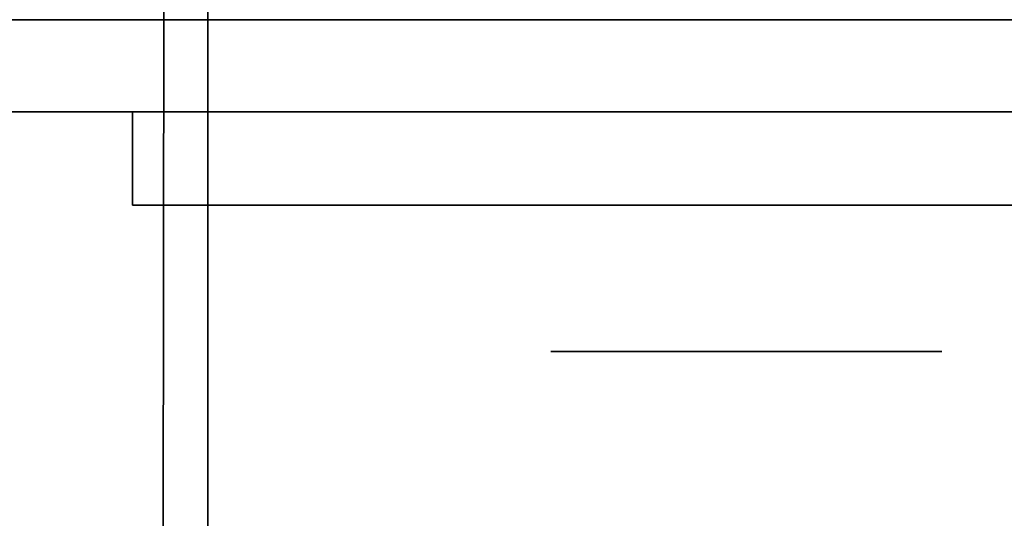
# Model space of a CAD drawing. Extents: x 413.3 to 457.5, y 5047.8 to 5050.
# Tile 440 of 656: x 439.2558 to 439.3232, y 5047.894 to 5047.9282. Entities that reach past the tile are written whole.
import ezdxf

# ---------------------------------------------------------------- set-up
doc = ezdxf.new("R2010")
doc.units = 0
doc.header["$LTSCALE"] = 150
doc.header["$MEASUREMENT"] = 0
doc.layers.add('3DFACE_BOLT', color=7, linetype='CONTINUOUS')
doc.layers.add('3DFACE_SHAPE', color=7, linetype='CONTINUOUS')

msp = doc.modelspace()

# ---------------------------------------------------------------- linework, layer by layer
at = {"layer": '3DFACE_BOLT', "color": 1}
for points, invisible_edges in [([(439.297931, 5047.915459, -0.137472), (439.297539, 5047.915459, -0.135), (439.297931, 5047.965459, -0.137472)], 14), ([(439.297931, 5047.965459, -0.137472), (439.297539, 5047.915459, -0.135), (439.297539, 5047.965459, -0.135)], 3), ([(439.297539, 5047.915459, -0.135), (439.297931, 5047.915459, -0.132528), (439.297539, 5047.965459, -0.135)], 14), ([(439.297539, 5047.965459, -0.135), (439.297931, 5047.915459, -0.132528), (439.297931, 5047.965459, -0.132528)], 3), ([(439.297931, 5047.915459, -0.067472), (439.297539, 5047.915459, -0.065), (439.297931, 5047.965459, -0.067472)], 14), ([(439.297931, 5047.965459, -0.067472), (439.297539, 5047.915459, -0.065), (439.297539, 5047.965459, -0.065)], 3), ([(439.297539, 5047.915459, -0.065), (439.297931, 5047.915459, -0.062528), (439.297539, 5047.965459, -0.065)], 14), ([(439.297539, 5047.965459, -0.065), (439.297931, 5047.915459, -0.062528), (439.297931, 5047.965459, -0.062528)], 3), ([(439.299067, 5047.915459, -0.139702), (439.297931, 5047.915459, -0.137472), (439.299067, 5047.965459, -0.139702)], 14), ([(439.299067, 5047.965459, -0.139702), (439.297931, 5047.915459, -0.137472), (439.297931, 5047.965459, -0.137472)], 3), ([(439.297931, 5047.915459, -0.132528), (439.299067, 5047.915459, -0.130298), (439.297931, 5047.965459, -0.132528)], 14), ([(439.297931, 5047.965459, -0.132528), (439.299067, 5047.915459, -0.130298), (439.299067, 5047.965459, -0.130298)], 3), ([(439.299067, 5047.915459, -0.069702), (439.297931, 5047.915459, -0.067472), (439.299067, 5047.965459, -0.069702)], 14), ([(439.299067, 5047.965459, -0.069702), (439.297931, 5047.915459, -0.067472), (439.297931, 5047.965459, -0.067472)], 3), ([(439.297931, 5047.915459, -0.062528), (439.299067, 5047.915459, -0.060298), (439.297931, 5047.965459, -0.062528)], 14), ([(439.297931, 5047.965459, -0.062528), (439.299067, 5047.915459, -0.060298), (439.299067, 5047.965459, -0.060298)], 3), ([(439.300837, 5047.915459, -0.141472), (439.299067, 5047.915459, -0.139702), (439.300837, 5047.965459, -0.141472)], 14), ([(439.300837, 5047.965459, -0.141472), (439.299067, 5047.915459, -0.139702), (439.299067, 5047.965459, -0.139702)], 3), ([(439.299067, 5047.915459, -0.130298), (439.300837, 5047.915459, -0.128528), (439.299067, 5047.965459, -0.130298)], 14), ([(439.299067, 5047.965459, -0.130298), (439.300837, 5047.915459, -0.128528), (439.300837, 5047.965459, -0.128528)], 3), ([(439.300837, 5047.915459, -0.071472), (439.299067, 5047.915459, -0.069702), (439.300837, 5047.965459, -0.071472)], 14), ([(439.300837, 5047.965459, -0.071472), (439.299067, 5047.915459, -0.069702), (439.299067, 5047.965459, -0.069702)], 3), ([(439.299067, 5047.915459, -0.060298), (439.300837, 5047.915459, -0.058528), (439.299067, 5047.965459, -0.060298)], 14), ([(439.299067, 5047.965459, -0.060298), (439.300837, 5047.915459, -0.058528), (439.300837, 5047.965459, -0.058528)], 3), ([(439.303067, 5047.915459, -0.142608), (439.300837, 5047.915459, -0.141472), (439.303067, 5047.965459, -0.142608)], 14), ([(439.303067, 5047.965459, -0.142608), (439.300837, 5047.915459, -0.141472), (439.300837, 5047.965459, -0.141472)], 3), ([(439.300837, 5047.915459, -0.128528), (439.303067, 5047.915459, -0.127392), (439.300837, 5047.965459, -0.128528)], 14), ([(439.300837, 5047.965459, -0.128528), (439.303067, 5047.915459, -0.127392), (439.303067, 5047.965459, -0.127392)], 3), ([(439.303067, 5047.915459, -0.072608), (439.300837, 5047.915459, -0.071472), (439.303067, 5047.965459, -0.072608)], 14), ([(439.303067, 5047.965459, -0.072608), (439.300837, 5047.915459, -0.071472), (439.300837, 5047.965459, -0.071472)], 3), ([(439.300837, 5047.915459, -0.058528), (439.303067, 5047.915459, -0.057392), (439.300837, 5047.965459, -0.058528)], 14), ([(439.300837, 5047.965459, -0.058528), (439.303067, 5047.915459, -0.057392), (439.303067, 5047.965459, -0.057392)], 3), ([(439.305539, 5047.915459, -0.143), (439.303067, 5047.915459, -0.142608), (439.305539, 5047.965459, -0.143)], 14), ([(439.305539, 5047.965459, -0.143), (439.303067, 5047.915459, -0.142608), (439.303067, 5047.965459, -0.142608)], 3), ([(439.303067, 5047.915459, -0.127392), (439.305539, 5047.915459, -0.127), (439.303067, 5047.965459, -0.127392)], 14), ([(439.303067, 5047.965459, -0.127392), (439.305539, 5047.915459, -0.127), (439.305539, 5047.965459, -0.127)], 3), ([(439.305539, 5047.915459, -0.073), (439.303067, 5047.915459, -0.072608), (439.305539, 5047.965459, -0.073)], 14), ([(439.305539, 5047.965459, -0.073), (439.303067, 5047.915459, -0.072608), (439.303067, 5047.965459, -0.072608)], 3), ([(439.303067, 5047.915459, -0.057392), (439.305539, 5047.915459, -0.057), (439.303067, 5047.965459, -0.057392)], 14), ([(439.303067, 5047.965459, -0.057392), (439.305539, 5047.915459, -0.057), (439.305539, 5047.965459, -0.057)], 3), ([(439.308012, 5047.915459, -0.142608), (439.305539, 5047.915459, -0.143), (439.308012, 5047.965459, -0.142608)], 14), ([(439.308012, 5047.965459, -0.142608), (439.305539, 5047.915459, -0.143), (439.305539, 5047.965459, -0.143)], 3), ([(439.305539, 5047.915459, -0.127), (439.308012, 5047.915459, -0.127392), (439.305539, 5047.965459, -0.127)], 14), ([(439.305539, 5047.965459, -0.127), (439.308012, 5047.915459, -0.127392), (439.308012, 5047.965459, -0.127392)], 3), ([(439.308012, 5047.915459, -0.072608), (439.305539, 5047.915459, -0.073), (439.308012, 5047.965459, -0.072608)], 14), ([(439.308012, 5047.965459, -0.072608), (439.305539, 5047.915459, -0.073), (439.305539, 5047.965459, -0.073)], 3), ([(439.305539, 5047.915459, -0.057), (439.308012, 5047.915459, -0.057392), (439.305539, 5047.965459, -0.057)], 14), ([(439.305539, 5047.965459, -0.057), (439.308012, 5047.915459, -0.057392), (439.308012, 5047.965459, -0.057392)], 3), ([(439.310242, 5047.915459, -0.141472), (439.308012, 5047.915459, -0.142608), (439.310242, 5047.965459, -0.141472)], 14), ([(439.310242, 5047.965459, -0.141472), (439.308012, 5047.915459, -0.142608), (439.308012, 5047.965459, -0.142608)], 3), ([(439.308012, 5047.915459, -0.127392), (439.310242, 5047.915459, -0.128528), (439.308012, 5047.965459, -0.127392)], 14), ([(439.308012, 5047.965459, -0.127392), (439.310242, 5047.915459, -0.128528), (439.310242, 5047.965459, -0.128528)], 3), ([(439.310242, 5047.915459, -0.071472), (439.308012, 5047.915459, -0.072608), (439.310242, 5047.965459, -0.071472)], 14), ([(439.310242, 5047.965459, -0.071472), (439.308012, 5047.915459, -0.072608), (439.308012, 5047.965459, -0.072608)], 3), ([(439.308012, 5047.915459, -0.057392), (439.310242, 5047.915459, -0.058528), (439.308012, 5047.965459, -0.057392)], 14), ([(439.308012, 5047.965459, -0.057392), (439.310242, 5047.915459, -0.058528), (439.310242, 5047.965459, -0.058528)], 3), ([(439.312012, 5047.915459, -0.139702), (439.310242, 5047.915459, -0.141472), (439.312012, 5047.965459, -0.139702)], 14), ([(439.312012, 5047.965459, -0.139702), (439.310242, 5047.915459, -0.141472), (439.310242, 5047.965459, -0.141472)], 3), ([(439.310242, 5047.915459, -0.128528), (439.312012, 5047.915459, -0.130298), (439.310242, 5047.965459, -0.128528)], 14), ([(439.310242, 5047.965459, -0.128528), (439.312012, 5047.915459, -0.130298), (439.312012, 5047.965459, -0.130298)], 3), ([(439.312012, 5047.915459, -0.069702), (439.310242, 5047.915459, -0.071472), (439.312012, 5047.965459, -0.069702)], 14), ([(439.312012, 5047.965459, -0.069702), (439.310242, 5047.915459, -0.071472), (439.310242, 5047.965459, -0.071472)], 3), ([(439.310242, 5047.915459, -0.058528), (439.312012, 5047.915459, -0.060298), (439.310242, 5047.965459, -0.058528)], 14), ([(439.310242, 5047.965459, -0.058528), (439.312012, 5047.915459, -0.060298), (439.312012, 5047.965459, -0.060298)], 3), ([(439.313148, 5047.915459, -0.137472), (439.312012, 5047.915459, -0.139702), (439.313148, 5047.965459, -0.137472)], 14), ([(439.313148, 5047.965459, -0.137472), (439.312012, 5047.915459, -0.139702), (439.312012, 5047.965459, -0.139702)], 3), ([(439.312012, 5047.915459, -0.130298), (439.313148, 5047.915459, -0.132528), (439.312012, 5047.965459, -0.130298)], 14), ([(439.312012, 5047.965459, -0.130298), (439.313148, 5047.915459, -0.132528), (439.313148, 5047.965459, -0.132528)], 3), ([(439.313148, 5047.915459, -0.067472), (439.312012, 5047.915459, -0.069702), (439.313148, 5047.965459, -0.067472)], 14), ([(439.313148, 5047.965459, -0.067472), (439.312012, 5047.915459, -0.069702), (439.312012, 5047.965459, -0.069702)], 3), ([(439.312012, 5047.915459, -0.060298), (439.313148, 5047.915459, -0.062528), (439.312012, 5047.965459, -0.060298)], 14), ([(439.312012, 5047.965459, -0.060298), (439.313148, 5047.915459, -0.062528), (439.313148, 5047.965459, -0.062528)], 3), ([(439.313539, 5047.915459, -0.135), (439.313148, 5047.915459, -0.137472), (439.313539, 5047.965459, -0.135)], 14), ([(439.313539, 5047.965459, -0.135), (439.313148, 5047.915459, -0.137472), (439.313148, 5047.965459, -0.137472)], 3), ([(439.313148, 5047.915459, -0.132528), (439.313539, 5047.915459, -0.135), (439.313148, 5047.965459, -0.132528)], 14), ([(439.313148, 5047.965459, -0.132528), (439.313539, 5047.915459, -0.135), (439.313539, 5047.965459, -0.135)], 3), ([(439.313539, 5047.915459, -0.065), (439.313148, 5047.915459, -0.067472), (439.313539, 5047.965459, -0.065)], 14), ([(439.313539, 5047.965459, -0.065), (439.313148, 5047.915459, -0.067472), (439.313148, 5047.965459, -0.067472)], 3), ([(439.313148, 5047.915459, -0.062528), (439.313539, 5047.915459, -0.065), (439.313148, 5047.965459, -0.062528)], 14), ([(439.313148, 5047.965459, -0.062528), (439.313539, 5047.915459, -0.065), (439.313539, 5047.965459, -0.065)], 3), ([(439.298852, 5047.905459, -0.146583), (439.292164, 5047.905459, -0.135), (439.298852, 5047.915459, -0.146583)], 14), ([(439.298852, 5047.915459, -0.146583), (439.292164, 5047.905459, -0.135), (439.292164, 5047.915459, -0.135)], 3), ([(439.292164, 5047.905459, -0.135), (439.298852, 5047.905459, -0.123417), (439.292164, 5047.915459, -0.135)], 14), ([(439.292164, 5047.915459, -0.135), (439.298852, 5047.905459, -0.123417), (439.298852, 5047.915459, -0.123417)], 3), ([(439.298852, 5047.915459, -0.146583), (439.292164, 5047.915459, -0.135), (439.298852, 5047.915459, -0.123417)], 12), ([(439.298852, 5047.905459, -0.076583), (439.292164, 5047.905459, -0.065), (439.298852, 5047.915459, -0.076583)], 14), ([(439.298852, 5047.915459, -0.076583), (439.292164, 5047.905459, -0.065), (439.292164, 5047.915459, -0.065)], 3), ([(439.292164, 5047.905459, -0.065), (439.298852, 5047.905459, -0.053417), (439.292164, 5047.915459, -0.065)], 14), ([(439.292164, 5047.915459, -0.065), (439.298852, 5047.905459, -0.053417), (439.298852, 5047.915459, -0.053417)], 3), ([(439.298852, 5047.915459, -0.076583), (439.292164, 5047.915459, -0.065), (439.298852, 5047.915459, -0.053417)], 12), ([(439.297931, 5047.915459, -0.132528), (439.297539, 5047.915459, -0.135), (439.297931, 5047.915459, -0.137472)], 12), ([(439.297931, 5047.915459, -0.062528), (439.297539, 5047.915459, -0.065), (439.297931, 5047.915459, -0.067472)], 12), ([(439.299067, 5047.915459, -0.130298), (439.297931, 5047.915459, -0.132528), (439.299067, 5047.915459, -0.139702)], 14), ([(439.299067, 5047.915459, -0.139702), (439.297931, 5047.915459, -0.132528), (439.297931, 5047.915459, -0.137472)], 3), ([(439.299067, 5047.915459, -0.060298), (439.297931, 5047.915459, -0.062528), (439.299067, 5047.915459, -0.069702)], 14), ([(439.299067, 5047.915459, -0.069702), (439.297931, 5047.915459, -0.062528), (439.297931, 5047.915459, -0.067472)], 3), ([(439.312227, 5047.905459, -0.146583), (439.298852, 5047.905459, -0.146583), (439.312227, 5047.915459, -0.146583)], 14), ([(439.312227, 5047.915459, -0.146583), (439.298852, 5047.905459, -0.146583), (439.298852, 5047.915459, -0.146583)], 3), ([(439.298852, 5047.905459, -0.123417), (439.312227, 5047.905459, -0.123417), (439.298852, 5047.915459, -0.123417)], 14), ([(439.298852, 5047.915459, -0.123417), (439.312227, 5047.905459, -0.123417), (439.312227, 5047.915459, -0.123417)], 3), ([(439.312227, 5047.915459, -0.146583), (439.298852, 5047.915459, -0.146583), (439.312227, 5047.915459, -0.123417)], 14), ([(439.312227, 5047.915459, -0.123417), (439.298852, 5047.915459, -0.146583), (439.298852, 5047.915459, -0.123417)], 3), ([(439.312227, 5047.905459, -0.076583), (439.298852, 5047.905459, -0.076583), (439.312227, 5047.915459, -0.076583)], 14), ([(439.312227, 5047.915459, -0.076583), (439.298852, 5047.905459, -0.076583), (439.298852, 5047.915459, -0.076583)], 3), ([(439.298852, 5047.905459, -0.053417), (439.312227, 5047.905459, -0.053417), (439.298852, 5047.915459, -0.053417)], 14), ([(439.298852, 5047.915459, -0.053417), (439.312227, 5047.905459, -0.053417), (439.312227, 5047.915459, -0.053417)], 3), ([(439.312227, 5047.915459, -0.076583), (439.298852, 5047.915459, -0.076583), (439.312227, 5047.915459, -0.053417)], 14), ([(439.312227, 5047.915459, -0.053417), (439.298852, 5047.915459, -0.076583), (439.298852, 5047.915459, -0.053417)], 3), ([(439.300837, 5047.915459, -0.128528), (439.299067, 5047.915459, -0.130298), (439.300837, 5047.915459, -0.141472)], 14), ([(439.300837, 5047.915459, -0.141472), (439.299067, 5047.915459, -0.130298), (439.299067, 5047.915459, -0.139702)], 3), ([(439.300837, 5047.915459, -0.058528), (439.299067, 5047.915459, -0.060298), (439.300837, 5047.915459, -0.071472)], 14), ([(439.300837, 5047.915459, -0.071472), (439.299067, 5047.915459, -0.060298), (439.299067, 5047.915459, -0.069702)], 3), ([(439.303067, 5047.915459, -0.127392), (439.300837, 5047.915459, -0.128528), (439.303067, 5047.915459, -0.142608)], 14), ([(439.303067, 5047.915459, -0.142608), (439.300837, 5047.915459, -0.128528), (439.300837, 5047.915459, -0.141472)], 3), ([(439.303067, 5047.915459, -0.057392), (439.300837, 5047.915459, -0.058528), (439.303067, 5047.915459, -0.072608)], 14), ([(439.303067, 5047.915459, -0.072608), (439.300837, 5047.915459, -0.058528), (439.300837, 5047.915459, -0.071472)], 3), ([(439.305539, 5047.915459, -0.127), (439.303067, 5047.915459, -0.127392), (439.305539, 5047.915459, -0.143)], 14), ([(439.305539, 5047.915459, -0.143), (439.303067, 5047.915459, -0.127392), (439.303067, 5047.915459, -0.142608)], 3), ([(439.305539, 5047.915459, -0.057), (439.303067, 5047.915459, -0.057392), (439.305539, 5047.915459, -0.073)], 14), ([(439.305539, 5047.915459, -0.073), (439.303067, 5047.915459, -0.057392), (439.303067, 5047.915459, -0.072608)], 3), ([(439.308012, 5047.915459, -0.127392), (439.305539, 5047.915459, -0.127), (439.308012, 5047.915459, -0.142608)], 14), ([(439.308012, 5047.915459, -0.142608), (439.305539, 5047.915459, -0.127), (439.305539, 5047.915459, -0.143)], 3), ([(439.308012, 5047.915459, -0.057392), (439.305539, 5047.915459, -0.057), (439.308012, 5047.915459, -0.072608)], 14), ([(439.308012, 5047.915459, -0.072608), (439.305539, 5047.915459, -0.057), (439.305539, 5047.915459, -0.073)], 3), ([(439.310242, 5047.915459, -0.128528), (439.308012, 5047.915459, -0.127392), (439.310242, 5047.915459, -0.141472)], 14), ([(439.310242, 5047.915459, -0.141472), (439.308012, 5047.915459, -0.127392), (439.308012, 5047.915459, -0.142608)], 3), ([(439.310242, 5047.915459, -0.058528), (439.308012, 5047.915459, -0.057392), (439.310242, 5047.915459, -0.071472)], 14), ([(439.310242, 5047.915459, -0.071472), (439.308012, 5047.915459, -0.057392), (439.308012, 5047.915459, -0.072608)], 3), ([(439.312012, 5047.915459, -0.130298), (439.310242, 5047.915459, -0.128528), (439.312012, 5047.915459, -0.139702)], 14), ([(439.312012, 5047.915459, -0.139702), (439.310242, 5047.915459, -0.128528), (439.310242, 5047.915459, -0.141472)], 3), ([(439.312012, 5047.915459, -0.060298), (439.310242, 5047.915459, -0.058528), (439.312012, 5047.915459, -0.069702)], 14), ([(439.312012, 5047.915459, -0.069702), (439.310242, 5047.915459, -0.058528), (439.310242, 5047.915459, -0.071472)], 3), ([(439.313148, 5047.915459, -0.132528), (439.312012, 5047.915459, -0.130298), (439.313148, 5047.915459, -0.137472)], 14), ([(439.313148, 5047.915459, -0.137472), (439.312012, 5047.915459, -0.130298), (439.312012, 5047.915459, -0.139702)], 3), ([(439.313148, 5047.915459, -0.062528), (439.312012, 5047.915459, -0.060298), (439.313148, 5047.915459, -0.067472)], 14), ([(439.313148, 5047.915459, -0.067472), (439.312012, 5047.915459, -0.060298), (439.312012, 5047.915459, -0.069702)], 3), ([(439.318914, 5047.905459, -0.135), (439.312227, 5047.905459, -0.146583), (439.318914, 5047.915459, -0.135)], 14), ([(439.318914, 5047.915459, -0.135), (439.312227, 5047.905459, -0.146583), (439.312227, 5047.915459, -0.146583)], 3), ([(439.312227, 5047.905459, -0.123417), (439.318914, 5047.905459, -0.135), (439.312227, 5047.915459, -0.123417)], 14), ([(439.312227, 5047.915459, -0.123417), (439.318914, 5047.905459, -0.135), (439.318914, 5047.915459, -0.135)], 3), ([(439.318914, 5047.915459, -0.135), (439.312227, 5047.915459, -0.146583), (439.312227, 5047.915459, -0.123417)], 2), ([(439.318914, 5047.905459, -0.065), (439.312227, 5047.905459, -0.076583), (439.318914, 5047.915459, -0.065)], 14), ([(439.318914, 5047.915459, -0.065), (439.312227, 5047.905459, -0.076583), (439.312227, 5047.915459, -0.076583)], 3), ([(439.312227, 5047.905459, -0.053417), (439.318914, 5047.905459, -0.065), (439.312227, 5047.915459, -0.053417)], 14), ([(439.312227, 5047.915459, -0.053417), (439.318914, 5047.905459, -0.065), (439.318914, 5047.915459, -0.065)], 3), ([(439.318914, 5047.915459, -0.065), (439.312227, 5047.915459, -0.076583), (439.312227, 5047.915459, -0.053417)], 2), ([(439.313539, 5047.915459, -0.135), (439.313148, 5047.915459, -0.132528), (439.313148, 5047.915459, -0.137472)], 2), ([(439.313539, 5047.915459, -0.065), (439.313148, 5047.915459, -0.062528), (439.313148, 5047.915459, -0.067472)], 2), ([(439.298852, 5047.905459, -0.123417), (439.292164, 5047.905459, -0.135), (439.298852, 5047.905459, -0.146583)], 12), ([(439.298852, 5047.905459, -0.053417), (439.292164, 5047.905459, -0.065), (439.298852, 5047.905459, -0.076583)], 12), ([(439.312227, 5047.905459, -0.123417), (439.298852, 5047.905459, -0.123417), (439.312227, 5047.905459, -0.146583)], 14), ([(439.312227, 5047.905459, -0.146583), (439.298852, 5047.905459, -0.123417), (439.298852, 5047.905459, -0.146583)], 3), ([(439.312227, 5047.905459, -0.053417), (439.298852, 5047.905459, -0.053417), (439.312227, 5047.905459, -0.076583)], 14), ([(439.312227, 5047.905459, -0.076583), (439.298852, 5047.905459, -0.053417), (439.298852, 5047.905459, -0.076583)], 3), ([(439.318914, 5047.905459, -0.135), (439.312227, 5047.905459, -0.123417), (439.312227, 5047.905459, -0.146583)], 2), ([(439.318914, 5047.905459, -0.065), (439.312227, 5047.905459, -0.053417), (439.312227, 5047.905459, -0.076583)], 2)]:
    msp.add_3dface(points, dxfattribs=dict(at, invisible_edges=invisible_edges))
at = {"layer": '3DFACE_SHAPE', "color": 13}
for points, invisible_edges in [([(439.365539, 5050.025014, -0.1905), (439.26869, 5050.025153, -0.1905), (439.26554, 5047.825153, -0.1905)], 12), ([(439.26869, 5050.025153, -0.0095), (439.362442, 5047.861866, -0.0095), (439.26554, 5047.825153, -0.0095)], 3), ([(439.26554, 5047.825153), (439.26869, 5050.025153), (439.26554, 5047.825153, -0.0095)], 2), ([(439.26869, 5050.025153), (439.26869, 5050.025153, -0.0095), (439.26554, 5047.825153, -0.0095)], 12), ([(439.468689, 5050.024866), (439.26869, 5050.025153), (439.26554, 5047.825153)], 12), ([(439.26554, 5047.825153, -0.2), (439.26869, 5050.025153, -0.2), (439.465539, 5047.824866, -0.2)], 2), ([(439.26554, 5047.825153, -0.1905), (439.26869, 5050.025153, -0.1905), (439.26554, 5047.825153, -0.2)], 2), ([(439.26869, 5050.025153, -0.1905), (439.26869, 5050.025153, -0.2), (439.26554, 5047.825153, -0.2)], 12), ([(439.362389, 5047.825014, -0.1905), (439.365539, 5050.025014, -0.1905), (439.26554, 5047.825153, -0.1905)], 2), ([(439.465539, 5047.824866), (439.468689, 5050.024866), (439.26554, 5047.825153)], 2), ([(439.362623, 5047.988166, -0.0095), (439.362442, 5047.861866, -0.0095), (439.26869, 5050.025153, -0.0095)], 14), ([(439.26869, 5050.025153, -0.2), (439.468689, 5050.024866, -0.2), (439.465539, 5047.824866, -0.2)], 12), ([(439.268689, 5047.928159, -0.0095), (437.468689, 5047.928159, -0.0095), (439.268689, 5048.025009, -0.0095)], 2), ([(437.468689, 5047.928159, -0.0095), (437.468689, 5048.025009, -0.0095), (439.268689, 5048.025009, -0.0095)], 12), ([(439.268689, 5048.025009), (437.468689, 5048.025009), (439.268689, 5047.825009)], 2), ([(437.468689, 5048.025009), (437.468689, 5047.825009), (439.268689, 5047.825009)], 12), ([(437.468689, 5047.928159, -0.1905), (439.268689, 5047.928159, -0.1905), (437.468689, 5048.025009, -0.1905)], 2), ([(439.268689, 5047.928159, -0.1905), (439.268689, 5048.025009, -0.1905), (437.468689, 5048.025009, -0.1905)], 12), ([(437.468689, 5048.025009, -0.2), (439.268689, 5048.025009, -0.2), (437.468689, 5047.825009, -0.2)], 2), ([(439.268689, 5048.025009, -0.2), (439.268689, 5047.825009, -0.2), (437.468689, 5047.825009, -0.2)], 12), ([(439.268689, 5047.825009), (439.268689, 5047.928159, -0.0095), (439.268689, 5048.025009)], 3), ([(439.268689, 5047.928159, -0.0095), (439.268689, 5048.025009, -0.0095), (439.268689, 5048.025009)], 12), ([(439.268689, 5048.025009, -0.1905), (439.268689, 5047.928159, -0.1905), (439.268689, 5048.025009, -0.2)], 2), ([(439.268689, 5047.928159, -0.1905), (439.268689, 5047.921859, -0.1905), (439.268689, 5048.025009, -0.2)], 14), ([(439.268689, 5048.025009, -0.2), (439.268689, 5047.921859, -0.1905), (439.268689, 5047.825009, -0.2)], 3), ([(437.43785, 5047.928159, -0.05899), (437.431839, 5047.928159, -0.0565), (439.299529, 5047.928159, -0.05899)], 14), ([(439.299529, 5047.928159, -0.05899), (437.431839, 5047.928159, -0.0565), (439.305539, 5047.928159, -0.0565)], 3), ([(437.431839, 5047.928159, -0.0565), (439.268689, 5047.928159, -0.0095), (439.305539, 5047.928159, -0.0565)], 15), ([(439.268689, 5047.928159, -0.0095), (437.431839, 5047.928159, -0.0565), (437.468689, 5047.928159, -0.0095)], 3), ([(437.43785, 5047.928159, -0.14101), (439.305539, 5047.928159, -0.1435), (437.431839, 5047.928159, -0.1435)], 3), ([(439.305539, 5047.928159, -0.1435), (437.468689, 5047.928159, -0.1905), (437.431839, 5047.928159, -0.1435)], 15), ([(437.43785, 5047.928159, -0.12899), (437.431839, 5047.928159, -0.1265), (439.299529, 5047.928159, -0.12899)], 14), ([(439.299529, 5047.928159, -0.12899), (437.431839, 5047.928159, -0.1265), (437.431839, 5047.928159, -0.0735)], 15), ([(439.299529, 5047.928159, -0.12899), (437.431839, 5047.928159, -0.0735), (439.305539, 5047.928159, -0.1265)], 3), ([(437.431839, 5047.928159, -0.0735), (437.43785, 5047.928159, -0.07101), (439.305539, 5047.928159, -0.1265)], 14), ([(439.299529, 5047.928159, -0.14101), (439.305539, 5047.928159, -0.1435), (437.43785, 5047.928159, -0.14101)], 14), ([(437.43785, 5047.928159, -0.14101), (437.440339, 5047.928159, -0.135), (439.299529, 5047.928159, -0.14101)], 14), ([(437.440339, 5047.928159, -0.135), (437.43785, 5047.928159, -0.12899), (439.297039, 5047.928159, -0.135)], 14), ([(439.297039, 5047.928159, -0.135), (437.43785, 5047.928159, -0.12899), (439.299529, 5047.928159, -0.12899)], 3), ([(439.305539, 5047.928159, -0.1265), (437.43785, 5047.928159, -0.07101), (439.305539, 5047.928159, -0.0735)], 15), ([(437.43785, 5047.928159, -0.07101), (439.299529, 5047.928159, -0.07101), (439.305539, 5047.928159, -0.0735)], 13), ([(437.43785, 5047.928159, -0.07101), (437.440339, 5047.928159, -0.065), (439.299529, 5047.928159, -0.07101)], 14), ([(437.440339, 5047.928159, -0.065), (437.43785, 5047.928159, -0.05899), (439.297039, 5047.928159, -0.065)], 14), ([(439.297039, 5047.928159, -0.065), (437.43785, 5047.928159, -0.05899), (439.299529, 5047.928159, -0.05899)], 3), ([(439.299529, 5047.928159, -0.14101), (437.440339, 5047.928159, -0.135), (439.297039, 5047.928159, -0.135)], 3), ([(439.299529, 5047.928159, -0.07101), (437.440339, 5047.928159, -0.065), (439.297039, 5047.928159, -0.065)], 3), ([(437.468689, 5047.928159, -0.1905), (439.305539, 5047.928159, -0.1435), (439.268689, 5047.928159, -0.1905)], 3), ([(439.305539, 5047.928159, -0.0565), (439.268689, 5047.928159, -0.0095), (439.31155, 5047.928159, -0.05899)], 3), ([(439.268689, 5047.928159, -0.0095), (439.365539, 5047.928159, -0.0095), (439.31155, 5047.928159, -0.05899)], 14), ([(439.305539, 5047.928159, -0.1435), (439.31155, 5047.928159, -0.14101), (439.268689, 5047.928159, -0.1905)], 14), ([(439.268689, 5047.928159, -0.1905), (439.31155, 5047.928159, -0.14101), (439.365539, 5047.928159, -0.1905)], 3), ([(439.268689, 5047.921859, -0.0095), (439.305539, 5047.921859, -0.0095), (439.268689, 5047.928159, -0.0095)], 2), ([(439.305539, 5047.921859, -0.0095), (439.365539, 5047.921859, -0.0095), (439.268689, 5047.928159, -0.0095)], 14), ([(439.268689, 5047.928159, -0.0095), (439.365539, 5047.921859, -0.0095), (439.365539, 5047.928159, -0.0095)], 1), ([(439.268689, 5047.921859, -0.0095), (439.268689, 5047.928159, -0.0095), (439.268689, 5047.825009)], 14), ([(439.365539, 5047.928159, -0.1905), (439.365539, 5047.921859, -0.1905), (439.268689, 5047.928159, -0.1905)], 2), ([(439.365539, 5047.921859, -0.1905), (439.268689, 5047.921859, -0.1905), (439.268689, 5047.928159, -0.1905)], 12), ([(439.299529, 5047.928159, -0.12899), (439.299529, 5047.921859, -0.12899), (439.297039, 5047.928159, -0.135)], 3), ([(439.299529, 5047.921859, -0.12899), (439.297039, 5047.921859, -0.135), (439.297039, 5047.928159, -0.135)], 14), ([(439.297039, 5047.928159, -0.135), (439.297039, 5047.921859, -0.135), (439.299529, 5047.928159, -0.14101)], 3), ([(439.297039, 5047.921859, -0.135), (439.299529, 5047.921859, -0.14101), (439.299529, 5047.928159, -0.14101)], 14), ([(439.299529, 5047.928159, -0.05899), (439.299529, 5047.921859, -0.05899), (439.297039, 5047.928159, -0.065)], 3), ([(439.299529, 5047.921859, -0.05899), (439.297039, 5047.921859, -0.065), (439.297039, 5047.928159, -0.065)], 14), ([(439.297039, 5047.928159, -0.065), (439.297039, 5047.921859, -0.065), (439.299529, 5047.928159, -0.07101)], 3), ([(439.297039, 5047.921859, -0.065), (439.299529, 5047.921859, -0.07101), (439.299529, 5047.928159, -0.07101)], 14), ([(439.305539, 5047.928159, -0.1265), (439.305539, 5047.921859, -0.1265), (439.299529, 5047.928159, -0.12899)], 3), ([(439.305539, 5047.921859, -0.1265), (439.299529, 5047.921859, -0.12899), (439.299529, 5047.928159, -0.12899)], 14), ([(439.299529, 5047.928159, -0.14101), (439.299529, 5047.921859, -0.14101), (439.305539, 5047.928159, -0.1435)], 3), ([(439.299529, 5047.921859, -0.14101), (439.305539, 5047.921859, -0.1435), (439.305539, 5047.928159, -0.1435)], 14), ([(439.305539, 5047.928159, -0.0565), (439.305539, 5047.921859, -0.0565), (439.299529, 5047.928159, -0.05899)], 3), ([(439.305539, 5047.921859, -0.0565), (439.299529, 5047.921859, -0.05899), (439.299529, 5047.928159, -0.05899)], 14), ([(439.299529, 5047.928159, -0.07101), (439.299529, 5047.921859, -0.07101), (439.305539, 5047.928159, -0.0735)], 3), ([(439.299529, 5047.921859, -0.07101), (439.305539, 5047.921859, -0.0735), (439.305539, 5047.928159, -0.0735)], 14), ([(439.31155, 5047.928159, -0.12899), (439.31155, 5047.921859, -0.12899), (439.305539, 5047.928159, -0.1265)], 3), ([(439.31155, 5047.921859, -0.12899), (439.305539, 5047.921859, -0.1265), (439.305539, 5047.928159, -0.1265)], 14), ([(439.305539, 5047.928159, -0.1435), (439.305539, 5047.921859, -0.1435), (439.31155, 5047.928159, -0.14101)], 3), ([(439.305539, 5047.921859, -0.1435), (439.31155, 5047.921859, -0.14101), (439.31155, 5047.928159, -0.14101)], 14), ([(439.305539, 5047.928159, -0.0735), (439.305539, 5047.921859, -0.0735), (439.31155, 5047.928159, -0.07101)], 3), ([(439.305539, 5047.921859, -0.0735), (439.31155, 5047.921859, -0.07101), (439.31155, 5047.928159, -0.07101)], 14), ([(439.31155, 5047.928159, -0.05899), (439.31155, 5047.921859, -0.05899), (439.305539, 5047.928159, -0.0565)], 3), ([(439.31155, 5047.921859, -0.05899), (439.305539, 5047.921859, -0.0565), (439.305539, 5047.928159, -0.0565)], 14), ([(439.31155, 5047.928159, -0.12899), (439.305539, 5047.928159, -0.1265), (439.31155, 5047.928159, -0.07101)], 14), ([(439.305539, 5047.928159, -0.1265), (439.305539, 5047.928159, -0.0735), (439.31155, 5047.928159, -0.07101)], 13), ([(439.31155, 5047.928159, -0.14101), (439.31155, 5047.921859, -0.14101), (439.314039, 5047.928159, -0.135)], 3), ([(439.31155, 5047.921859, -0.14101), (439.314039, 5047.921859, -0.135), (439.314039, 5047.928159, -0.135)], 14), ([(439.314039, 5047.928159, -0.135), (439.314039, 5047.921859, -0.135), (439.31155, 5047.928159, -0.12899)], 3), ([(439.314039, 5047.921859, -0.135), (439.31155, 5047.921859, -0.12899), (439.31155, 5047.928159, -0.12899)], 14), ([(439.31155, 5047.928159, -0.07101), (439.31155, 5047.921859, -0.07101), (439.314039, 5047.928159, -0.065)], 3), ([(439.31155, 5047.921859, -0.07101), (439.314039, 5047.921859, -0.065), (439.314039, 5047.928159, -0.065)], 14), ([(439.314039, 5047.928159, -0.065), (439.314039, 5047.921859, -0.065), (439.31155, 5047.928159, -0.05899)], 3), ([(439.314039, 5047.921859, -0.065), (439.31155, 5047.921859, -0.05899), (439.31155, 5047.928159, -0.05899)], 14), ([(439.365539, 5047.928159, -0.065), (439.314039, 5047.928159, -0.065), (439.31155, 5047.928159, -0.05899)], 13), ([(439.31155, 5047.928159, -0.05899), (439.365539, 5047.928159, -0.0095), (439.365539, 5047.928159, -0.065)], 13), ([(439.31155, 5047.928159, -0.14101), (439.365539, 5047.928159, -0.135), (439.365539, 5047.928159, -0.1905)], 13), ([(439.31155, 5047.928159, -0.14101), (439.314039, 5047.928159, -0.135), (439.365539, 5047.928159, -0.135)], 14), ([(439.31155, 5047.928159, -0.07101), (439.314039, 5047.928159, -0.065), (439.31155, 5047.928159, -0.12899)], 14), ([(439.314039, 5047.928159, -0.065), (439.365539, 5047.928159, -0.065), (439.31155, 5047.928159, -0.12899)], 15), ([(439.31155, 5047.928159, -0.12899), (439.365539, 5047.928159, -0.065), (439.314039, 5047.928159, -0.135)], 3), ([(439.365539, 5047.928159, -0.065), (439.365539, 5047.928159, -0.135), (439.314039, 5047.928159, -0.135)], 14), ([(437.43785, 5047.921859, -0.14101), (437.431839, 5047.921859, -0.1435), (439.299529, 5047.921859, -0.14101)], 14), ([(439.299529, 5047.921859, -0.14101), (437.431839, 5047.921859, -0.1435), (439.305539, 5047.921859, -0.1435)], 3), ([(437.431839, 5047.921859, -0.1435), (439.268689, 5047.921859, -0.1905), (439.305539, 5047.921859, -0.1435)], 15), ([(439.268689, 5047.921859, -0.1905), (437.431839, 5047.921859, -0.1435), (437.468689, 5047.921859, -0.1905)], 3), ([(437.43785, 5047.921859, -0.07101), (437.431839, 5047.921859, -0.0735), (439.299529, 5047.921859, -0.07101)], 14), ([(437.431839, 5047.921859, -0.0735), (437.431839, 5047.921859, -0.1265), (439.299529, 5047.921859, -0.07101)], 15), ([(439.299529, 5047.921859, -0.07101), (437.431839, 5047.921859, -0.1265), (439.305539, 5047.921859, -0.0735)], 3), ([(437.431839, 5047.921859, -0.1265), (437.43785, 5047.921859, -0.12899), (439.305539, 5047.921859, -0.0735)], 14), ([(439.299529, 5047.921859, -0.14101), (439.297039, 5047.921859, -0.135), (437.43785, 5047.921859, -0.14101)], 14), ([(439.297039, 5047.921859, -0.135), (437.440339, 5047.921859, -0.135), (437.43785, 5047.921859, -0.14101)], 13), ([(437.43785, 5047.921859, -0.12899), (437.440339, 5047.921859, -0.135), (439.299529, 5047.921859, -0.12899)], 14), ([(439.305539, 5047.921859, -0.0735), (437.43785, 5047.921859, -0.12899), (439.305539, 5047.921859, -0.1265)], 15), ([(437.43785, 5047.921859, -0.12899), (439.299529, 5047.921859, -0.12899), (439.305539, 5047.921859, -0.1265)], 15), ([(439.299529, 5047.921859, -0.07101), (439.297039, 5047.921859, -0.065), (437.43785, 5047.921859, -0.07101)], 14), ([(439.297039, 5047.921859, -0.065), (437.440339, 5047.921859, -0.065), (437.43785, 5047.921859, -0.07101)], 13), ([(439.305539, 5047.921859, -0.0565), (437.468689, 5047.921859, -0.0095), (437.43785, 5047.921859, -0.05899)], 15), ([(437.440339, 5047.921859, -0.065), (439.299529, 5047.921859, -0.05899), (437.43785, 5047.921859, -0.05899)], 3), ([(439.299529, 5047.921859, -0.05899), (439.305539, 5047.921859, -0.0565), (437.43785, 5047.921859, -0.05899)], 14), ([(437.440339, 5047.921859, -0.135), (439.297039, 5047.921859, -0.135), (439.299529, 5047.921859, -0.12899)], 13), ([(439.297039, 5047.921859, -0.065), (439.299529, 5047.921859, -0.05899), (437.440339, 5047.921859, -0.065)], 14), ([(439.268689, 5047.921859, -0.0095), (437.468689, 5047.921859, -0.0095), (439.305539, 5047.921859, -0.0565)], 14), ([(439.268689, 5047.825009, -0.0095), (437.468689, 5047.825009, -0.0095), (439.268689, 5047.921859, -0.0095)], 2), ([(437.468689, 5047.825009, -0.0095), (437.468689, 5047.921859, -0.0095), (439.268689, 5047.921859, -0.0095)], 12), ([(437.468689, 5047.825009, -0.1905), (439.268689, 5047.825009, -0.1905), (437.468689, 5047.921859, -0.1905)], 2), ([(439.268689, 5047.825009, -0.1905), (439.268689, 5047.921859, -0.1905), (437.468689, 5047.921859, -0.1905)], 12), ([(439.365539, 5047.921859, -0.03), (439.299529, 5047.921859, -0.05899), (439.263539, 5047.921859, -0.03)], 3), ([(439.299529, 5047.921859, -0.05899), (439.297039, 5047.921859, -0.065), (439.263539, 5047.921859, -0.03)], 14), ([(439.263539, 5047.921859, -0.03), (439.297039, 5047.921859, -0.065), (439.299529, 5047.921859, -0.07101)], 13), ([(439.299529, 5047.921859, -0.07101), (439.297039, 5047.921859, -0.135), (439.263539, 5047.921859, -0.03)], 15), ([(439.297039, 5047.921859, -0.135), (439.263539, 5047.921859, -0.17), (439.263539, 5047.921859, -0.03)], 13), ([(439.297039, 5047.921859, -0.135), (439.299529, 5047.921859, -0.14101), (439.263539, 5047.921859, -0.17)], 14), ([(439.299529, 5047.921859, -0.14101), (439.305539, 5047.921859, -0.1435), (439.263539, 5047.921859, -0.17)], 14), ([(439.263539, 5047.921859, -0.17), (439.305539, 5047.921859, -0.1435), (439.31155, 5047.921859, -0.14101)], 13), ([(439.263539, 5047.921859, -0.17), (439.31155, 5047.921859, -0.14101), (439.365539, 5047.921859, -0.17)], 3), ([(439.263539, 5047.915459, -0.03), (439.305539, 5047.915459, -0.03), (439.263539, 5047.921859, -0.03)], 2), ([(439.305539, 5047.915459, -0.03), (439.359139, 5047.915459, -0.03), (439.263539, 5047.921859, -0.03)], 14), ([(439.263539, 5047.921859, -0.03), (439.359139, 5047.915459, -0.03), (439.365539, 5047.921859, -0.03)], 3), ([(439.359139, 5047.915459, -0.17), (439.263539, 5047.921859, -0.17), (439.365539, 5047.921859, -0.17)], 13), ([(439.359139, 5047.915459, -0.17), (439.263539, 5047.915459, -0.17), (439.263539, 5047.921859, -0.17)], 12), ([(439.263539, 5047.921859, -0.03), (439.263539, 5047.921859, -0.17), (439.263539, 5047.915459, -0.03)], 2), ([(439.263539, 5047.921859, -0.17), (439.263539, 5047.915459, -0.17), (439.263539, 5047.915459, -0.03)], 12), ([(439.365539, 5047.921859, -0.1905), (439.31155, 5047.921859, -0.14101), (439.268689, 5047.921859, -0.1905)], 3), ([(439.31155, 5047.921859, -0.14101), (439.305539, 5047.921859, -0.1435), (439.268689, 5047.921859, -0.1905)], 14), ([(439.305539, 5047.921859, -0.0095), (439.268689, 5047.921859, -0.0095), (439.305539, 5047.921859, -0.0565)], 14), ([(439.268689, 5047.825009, -0.0095), (439.268689, 5047.921859, -0.0095), (439.268689, 5047.825009)], 2), ([(439.268689, 5047.921859, -0.1905), (439.268689, 5047.825009, -0.1905), (439.268689, 5047.825009, -0.2)], 12), ([(439.299529, 5047.921859, -0.12899), (439.297039, 5047.921859, -0.135), (439.299529, 5047.921859, -0.07101)], 14), ([(439.299529, 5047.915459, -0.14101), (439.299529, 5047.921859, -0.14101), (439.297039, 5047.915459, -0.135)], 3), ([(439.299529, 5047.921859, -0.14101), (439.297039, 5047.921859, -0.135), (439.297039, 5047.915459, -0.135)], 14), ([(439.297039, 5047.915459, -0.135), (439.297039, 5047.921859, -0.135), (439.299529, 5047.915459, -0.12899)], 3), ([(439.297039, 5047.921859, -0.135), (439.299529, 5047.921859, -0.12899), (439.299529, 5047.915459, -0.12899)], 14), ([(439.299529, 5047.915459, -0.07101), (439.299529, 5047.921859, -0.07101), (439.297039, 5047.915459, -0.065)], 3), ([(439.299529, 5047.921859, -0.07101), (439.297039, 5047.921859, -0.065), (439.297039, 5047.915459, -0.065)], 14), ([(439.297039, 5047.915459, -0.065), (439.297039, 5047.921859, -0.065), (439.299529, 5047.915459, -0.05899)], 3), ([(439.297039, 5047.921859, -0.065), (439.299529, 5047.921859, -0.05899), (439.299529, 5047.915459, -0.05899)], 14), ([(439.305539, 5047.921859, -0.0565), (439.299529, 5047.921859, -0.05899), (439.365539, 5047.921859, -0.03)], 14), ([(439.305539, 5047.921859, -0.1265), (439.299529, 5047.921859, -0.12899), (439.305539, 5047.921859, -0.0735)], 14), ([(439.305539, 5047.921859, -0.0735), (439.299529, 5047.921859, -0.12899), (439.299529, 5047.921859, -0.07101)], 3), ([(439.305539, 5047.915459, -0.1435), (439.305539, 5047.921859, -0.1435), (439.299529, 5047.915459, -0.14101)], 3), ([(439.305539, 5047.921859, -0.1435), (439.299529, 5047.921859, -0.14101), (439.299529, 5047.915459, -0.14101)], 14), ([(439.299529, 5047.915459, -0.12899), (439.299529, 5047.921859, -0.12899), (439.305539, 5047.915459, -0.1265)], 3), ([(439.299529, 5047.921859, -0.12899), (439.305539, 5047.921859, -0.1265), (439.305539, 5047.915459, -0.1265)], 14), ([(439.305539, 5047.915459, -0.0735), (439.305539, 5047.921859, -0.0735), (439.299529, 5047.915459, -0.07101)], 3), ([(439.305539, 5047.921859, -0.0735), (439.299529, 5047.921859, -0.07101), (439.299529, 5047.915459, -0.07101)], 14), ([(439.299529, 5047.915459, -0.05899), (439.299529, 5047.921859, -0.05899), (439.305539, 5047.915459, -0.0565)], 3), ([(439.299529, 5047.921859, -0.05899), (439.305539, 5047.921859, -0.0565), (439.305539, 5047.915459, -0.0565)], 14), ([(439.305539, 5047.921859, -0.0565), (439.31155, 5047.921859, -0.05899), (439.305539, 5047.921859, -0.0095)], 14), ([(439.305539, 5047.921859, -0.0095), (439.31155, 5047.921859, -0.05899), (439.365539, 5047.921859, -0.0095)], 15), ([(439.31155, 5047.921859, -0.07101), (439.305539, 5047.921859, -0.0735), (439.31155, 5047.921859, -0.12899)], 14), ([(439.305539, 5047.921859, -0.0735), (439.305539, 5047.921859, -0.1265), (439.31155, 5047.921859, -0.12899)], 13), ([(439.31155, 5047.921859, -0.05899), (439.305539, 5047.921859, -0.0565), (439.365539, 5047.921859, -0.065)], 14), ([(439.365539, 5047.921859, -0.065), (439.305539, 5047.921859, -0.0565), (439.365539, 5047.921859, -0.03)], 15), ([(439.31155, 5047.921859, -0.12899), (439.305539, 5047.921859, -0.1265), (439.31155, 5047.921859, -0.07101)], 14), ([(439.305539, 5047.921859, -0.1265), (439.305539, 5047.921859, -0.0735), (439.31155, 5047.921859, -0.07101)], 13), ([(439.31155, 5047.915459, -0.14101), (439.31155, 5047.921859, -0.14101), (439.305539, 5047.915459, -0.1435)], 3), ([(439.31155, 5047.921859, -0.14101), (439.305539, 5047.921859, -0.1435), (439.305539, 5047.915459, -0.1435)], 14), ([(439.305539, 5047.915459, -0.1265), (439.305539, 5047.921859, -0.1265), (439.31155, 5047.915459, -0.12899)], 3), ([(439.305539, 5047.921859, -0.1265), (439.31155, 5047.921859, -0.12899), (439.31155, 5047.915459, -0.12899)], 14), ([(439.31155, 5047.915459, -0.07101), (439.31155, 5047.921859, -0.07101), (439.305539, 5047.915459, -0.0735)], 3), ([(439.31155, 5047.921859, -0.07101), (439.305539, 5047.921859, -0.0735), (439.305539, 5047.915459, -0.0735)], 14), ([(439.305539, 5047.915459, -0.0565), (439.305539, 5047.921859, -0.0565), (439.31155, 5047.915459, -0.05899)], 3), ([(439.305539, 5047.921859, -0.0565), (439.31155, 5047.921859, -0.05899), (439.31155, 5047.915459, -0.05899)], 14), ([(439.31155, 5047.921859, -0.05899), (439.314039, 5047.921859, -0.065), (439.365539, 5047.921859, -0.0095)], 14), ([(439.365539, 5047.921859, -0.0095), (439.314039, 5047.921859, -0.065), (439.31155, 5047.921859, -0.07101)], 13), ([(439.31155, 5047.921859, -0.12899), (439.314039, 5047.921859, -0.135), (439.31155, 5047.921859, -0.07101)], 14), ([(439.31155, 5047.921859, -0.07101), (439.314039, 5047.921859, -0.135), (439.365539, 5047.921859, -0.0095)], 15), ([(439.314039, 5047.921859, -0.135), (439.31155, 5047.921859, -0.14101), (439.365539, 5047.921859, -0.1905)], 14), ([(439.314039, 5047.921859, -0.065), (439.31155, 5047.921859, -0.05899), (439.365539, 5047.921859, -0.065)], 14), ([(439.365539, 5047.921859, -0.17), (439.31155, 5047.921859, -0.14101), (439.365539, 5047.921859, -0.135)], 3), ([(439.31155, 5047.921859, -0.14101), (439.314039, 5047.921859, -0.135), (439.365539, 5047.921859, -0.135)], 14), ([(439.31155, 5047.921859, -0.07101), (439.314039, 5047.921859, -0.065), (439.31155, 5047.921859, -0.12899)], 14), ([(439.314039, 5047.921859, -0.065), (439.365539, 5047.921859, -0.065), (439.31155, 5047.921859, -0.12899)], 15), ([(439.31155, 5047.921859, -0.12899), (439.365539, 5047.921859, -0.065), (439.314039, 5047.921859, -0.135)], 3), ([(439.31155, 5047.915459, -0.12899), (439.31155, 5047.921859, -0.12899), (439.314039, 5047.915459, -0.135)], 3), ([(439.31155, 5047.921859, -0.12899), (439.314039, 5047.921859, -0.135), (439.314039, 5047.915459, -0.135)], 14), ([(439.314039, 5047.915459, -0.135), (439.314039, 5047.921859, -0.135), (439.31155, 5047.915459, -0.14101)], 3), ([(439.314039, 5047.921859, -0.135), (439.31155, 5047.921859, -0.14101), (439.31155, 5047.915459, -0.14101)], 14), ([(439.31155, 5047.915459, -0.05899), (439.31155, 5047.921859, -0.05899), (439.314039, 5047.915459, -0.065)], 3), ([(439.31155, 5047.921859, -0.05899), (439.314039, 5047.921859, -0.065), (439.314039, 5047.915459, -0.065)], 14), ([(439.314039, 5047.915459, -0.065), (439.314039, 5047.921859, -0.065), (439.31155, 5047.915459, -0.07101)], 3), ([(439.314039, 5047.921859, -0.065), (439.31155, 5047.921859, -0.07101), (439.31155, 5047.915459, -0.07101)], 14), ([(439.314039, 5047.921859, -0.135), (439.365539, 5047.921859, -0.1905), (439.365539, 5047.921859, -0.0095)], 13), ([(439.365539, 5047.921859, -0.065), (439.365539, 5047.921859, -0.135), (439.314039, 5047.921859, -0.135)], 14), ([(439.31155, 5047.915459, -0.14101), (439.263539, 5047.915459, -0.17), (439.359139, 5047.915459, -0.17)], 13), ([(439.31155, 5047.915459, -0.14101), (439.305539, 5047.915459, -0.1435), (439.263539, 5047.915459, -0.17)], 14), ([(439.305539, 5047.915459, -0.1435), (439.299529, 5047.915459, -0.14101), (439.263539, 5047.915459, -0.17)], 14), ([(439.263539, 5047.915459, -0.17), (439.299529, 5047.915459, -0.14101), (439.297039, 5047.915459, -0.135)], 13), ([(439.297039, 5047.915459, -0.065), (439.263539, 5047.915459, -0.17), (439.299529, 5047.915459, -0.12899)], 15), ([(439.299529, 5047.915459, -0.12899), (439.263539, 5047.915459, -0.17), (439.297039, 5047.915459, -0.135)], 3), ([(439.263539, 5047.915459, -0.17), (439.297039, 5047.915459, -0.065), (439.263539, 5047.915459, -0.03)], 3), ([(439.297039, 5047.915459, -0.065), (439.299529, 5047.915459, -0.05899), (439.263539, 5047.915459, -0.03)], 14), ([(439.263539, 5047.915459, -0.03), (439.299529, 5047.915459, -0.05899), (439.305539, 5047.915459, -0.03)], 3), ([(439.299529, 5047.915459, -0.07101), (439.297039, 5047.915459, -0.065), (439.299529, 5047.915459, -0.12899)], 14), ([(439.299529, 5047.915459, -0.05899), (439.305539, 5047.915459, -0.0565), (439.305539, 5047.915459, -0.03)], 14), ([(439.299529, 5047.915459, -0.12899), (439.305539, 5047.915459, -0.1265), (439.299529, 5047.915459, -0.07101)], 14), ([(439.299529, 5047.915459, -0.07101), (439.305539, 5047.915459, -0.1265), (439.305539, 5047.915459, -0.0735)], 3), ([(439.305539, 5047.915459, -0.0565), (439.31155, 5047.915459, -0.05899), (439.305539, 5047.915459, -0.03)], 14), ([(439.305539, 5047.915459, -0.03), (439.31155, 5047.915459, -0.05899), (439.359139, 5047.915459, -0.03)], 15), ([(439.305539, 5047.915459, -0.1265), (439.31155, 5047.915459, -0.12899), (439.305539, 5047.915459, -0.0735)], 14), ([(439.305539, 5047.915459, -0.0735), (439.31155, 5047.915459, -0.12899), (439.31155, 5047.915459, -0.07101)], 3), ([(439.31155, 5047.915459, -0.05899), (439.314039, 5047.915459, -0.065), (439.359139, 5047.915459, -0.03)], 14), ([(439.359139, 5047.915459, -0.03), (439.314039, 5047.915459, -0.065), (439.31155, 5047.915459, -0.07101)], 13), ([(439.31155, 5047.915459, -0.12899), (439.314039, 5047.915459, -0.135), (439.31155, 5047.915459, -0.07101)], 14), ([(439.31155, 5047.915459, -0.07101), (439.314039, 5047.915459, -0.135), (439.359139, 5047.915459, -0.03)], 15), ([(439.314039, 5047.915459, -0.135), (439.31155, 5047.915459, -0.14101), (439.359139, 5047.915459, -0.03)], 14), ([(439.359139, 5047.915459, -0.03), (439.31155, 5047.915459, -0.14101), (439.359139, 5047.915459, -0.17)], 3)]:
    msp.add_3dface(points, dxfattribs=dict(at, invisible_edges=invisible_edges))

doc.saveas('drawing.dxf')
